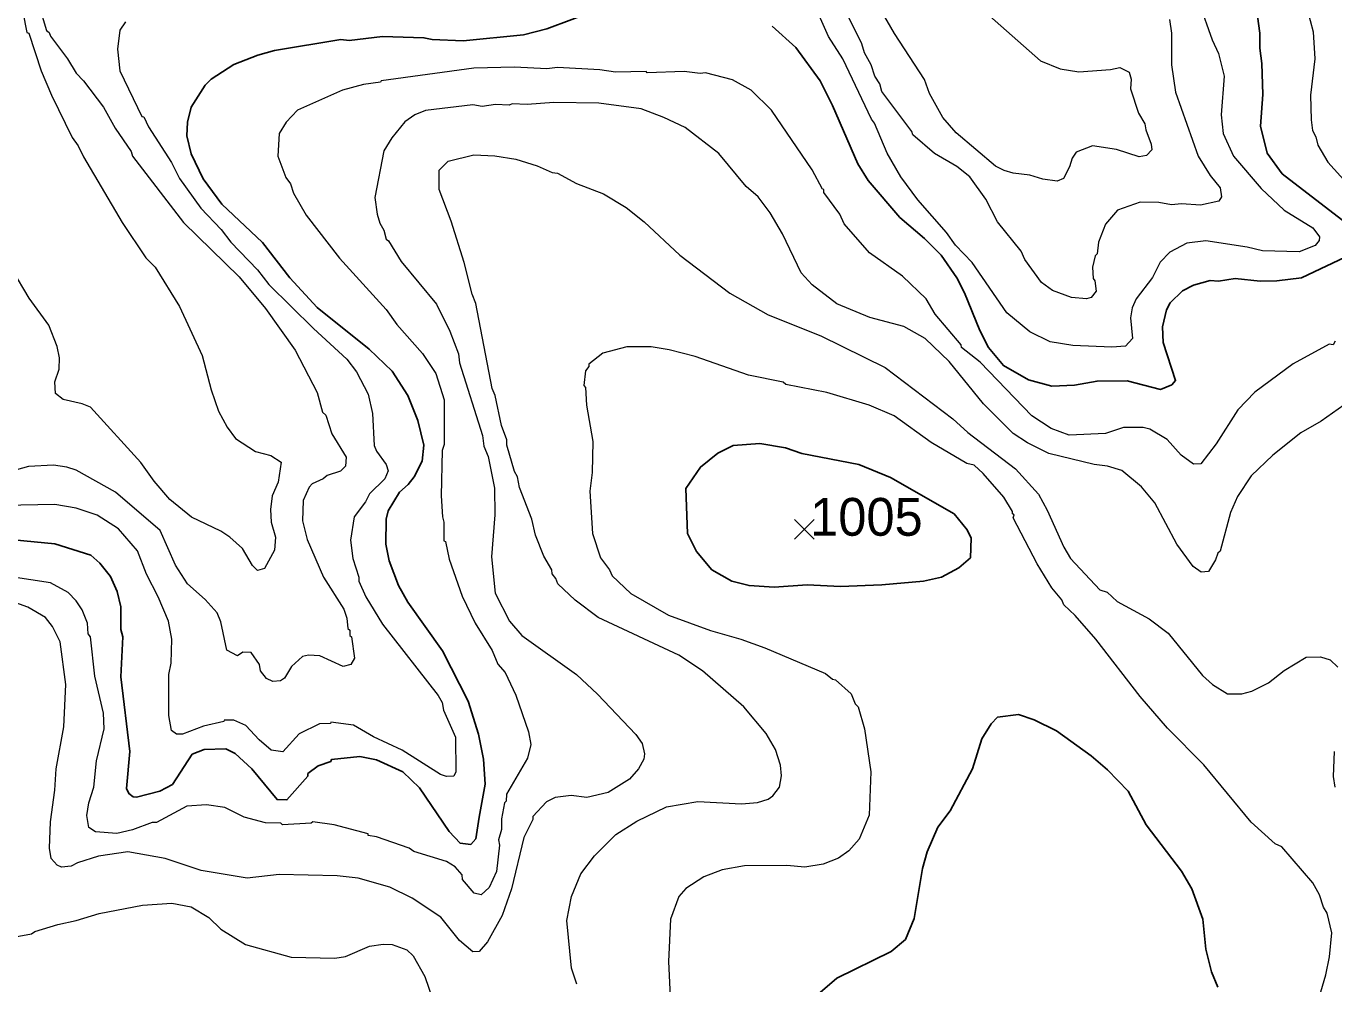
# Model space of a CAD drawing. Extents: x 265.7 to 292.1, y 7676.2 to 7704.2.
# Drawn here: x 282.881 to 285.646, y 7680.85 to 7682.875 of the extents above; entities that cross this region are included whole.
import ezdxf
from ezdxf.enums import TextEntityAlignment as Align

# ---------------------------------------------------------------- set-up
doc = ezdxf.new("R2010")
doc.units = 0
doc.header["$LTSCALE"] = 0.032
for name, color, linetype, lineweight in [('1', 7, 'Continuous', 25), ('2', 7, 'Continuous', 13), ('21', 7, 'Continuous', 25)]:
    doc.layers.add(name, color=color, linetype=linetype, lineweight=lineweight)
doc.layers.add('61', color=7, linetype='Continuous')

msp = doc.modelspace()

# ---------------------------------------------------------------- linework, layer by layer
at = {"layer": '1'}
for points in [[(285.478, 7682.943), (285.4892, 7682.86), (285.4892, 7682.8281), (285.4939, 7682.7962), (285.4955, 7682.7307), (285.4908, 7682.6637), (285.5051, 7682.6062), (285.537, 7682.5624), (285.6895, 7682.4451)], [(284.0872, 7682.9087), (283.9818, 7682.8696), (283.9323, 7682.8568)], [(285.6831, 7682.3924), (285.5777, 7682.3429), (285.5251, 7682.3365), (285.49, 7682.3357), (285.4373, 7682.3413), (285.4022, 7682.3357), (285.3846, 7682.3373), (285.3495, 7682.327), (285.3256, 7682.315), (285.3, 7682.2895), (285.2921, 7682.2751), (285.2833, 7682.2392), (285.2849, 7682.2057), (285.3112, 7682.1259), (285.3032, 7682.1163), (285.2793, 7682.1067), (285.2091, 7682.1251), (285.1453, 7682.1243), (285.0974, 7682.1155), (285.0495, 7682.1139), (285, 7682.1267), (284.9473, 7682.157), (284.9154, 7682.1953), (284.8971, 7682.2312), (284.8651, 7682.311), (284.8484, 7682.3429), (284.8157, 7682.3908), (284.7806, 7682.4259), (284.7279, 7682.4706), (284.6609, 7682.5488), (284.6393, 7682.5839), (284.5859, 7682.7068), (284.5595, 7682.7595), (284.5085, 7682.8297), (284.4582, 7682.8752)], [(283.5461, 7682.8464), (283.4057, 7682.8233), (283.3706, 7682.8137), (283.3195, 7682.7938), (283.2716, 7682.7626), (283.2589, 7682.7499), (283.2293, 7682.7036), (283.2214, 7682.6717), (283.2206, 7682.643), (283.2293, 7682.6047), (283.2549, 7682.552), (283.294, 7682.4985), (283.3801, 7682.4171), (283.4384, 7682.3429), (283.4958, 7682.2799), (283.606, 7682.1921), (283.6546, 7682.145), (283.6874, 7682.094), (283.7089, 7682.0413), (283.7217, 7681.9886), (283.7177, 7681.9551), (283.7009, 7681.9216), (283.6882, 7681.9056), (283.6698, 7681.8897), (283.6459, 7681.8498), (283.6419, 7681.8322), (283.6411, 7681.7796), (283.6483, 7681.7445), (283.6682, 7681.6918), (283.6874, 7681.6567), (283.7608, 7681.5537), (283.815, 7681.4476), (283.8374, 7681.3774), (283.8478, 7681.3247), (283.8509, 7681.2721), (283.8382, 7681.2018), (283.8318, 7681.1564), (283.8206, 7681.1444), (283.7983, 7681.1468), (283.7751, 7681.1715), (283.7121, 7681.2641), (283.677, 7681.2976), (283.6211, 7681.3231), (283.586, 7681.3303), (283.5262, 7681.3239), (283.5246, 7681.3199), (283.4983, 7681.3104), (283.4759, 7681.2944), (283.4759, 7681.2888), (283.432, 7681.2385), (283.4113, 7681.2393), (283.3578, 7681.304), (283.3227, 7681.3367), (283.3027, 7681.3463), (283.2573, 7681.3455), (283.2317, 7681.3351), (283.1902, 7681.2713), (283.1631, 7681.2569), (283.1136, 7681.2441), (283.1065, 7681.2449), (283.0977, 7681.2521), (283.0929, 7681.2625), (283.1001, 7681.3407), (283.0809, 7681.4987), (283.0849, 7681.5833), (283.0809, 7681.5992), (283.0809, 7681.6471), (283.0729, 7681.679), (283.0586, 7681.7109), (283.0362, 7681.7389), (283.0171, 7681.7564), (282.9413, 7681.7804), (282.8535, 7681.7883)], [(283.9323, 7682.8568), (283.8047, 7682.844), (283.7392, 7682.8464), (283.7217, 7682.8504), (283.6339, 7682.8528), (283.5637, 7682.8448), (283.5461, 7682.8464)], [(284.5348, 7680.81), (284.5947, 7680.8619), (284.7096, 7680.9178), (284.7399, 7680.9433), (284.7582, 7680.988), (284.7758, 7681.0933), (284.7862, 7681.1284), (284.8085, 7681.1811), (284.8348, 7681.2154), (284.8819, 7681.304), (284.9019, 7681.3678), (284.921, 7681.3997), (284.9346, 7681.4133), (284.9793, 7681.4189), (285.0119, 7681.4082), (285.0592, 7681.3846), (285.1325, 7681.3319), (285.1676, 7681.3024), (285.2107, 7681.2569), (285.249, 7681.1859), (285.324, 7681.0877), (285.3455, 7681.0502), (285.3687, 7680.9864), (285.3751, 7680.9226), (285.387, 7680.8747), (285.4006, 7680.8428)]]:
    msp.add_lwpolyline(points, dxfattribs=at)
msp.add_lwpolyline([(284.6415, 7681.9482), (284.7085, 7681.9206), (284.8428, 7681.8434), (284.8707, 7681.8099), (284.8787, 7681.7923), (284.8779, 7681.7508), (284.8532, 7681.7293), (284.8165, 7681.7093), (284.7782, 7681.7014), (284.6904, 7681.6934), (284.6026, 7681.6902), (284.5324, 7681.6934), (284.4622, 7681.6886), (284.4095, 7681.6918), (284.3728, 7681.7014), (284.3305, 7681.7253), (284.2978, 7681.7636), (284.2794, 7681.8019), (284.2755, 7681.8969), (284.3066, 7681.9424), (284.3433, 7681.9719), (284.376, 7681.9878), (284.4319, 7681.9926), (284.4861, 7681.983), (284.5212, 7681.9711)], close=True, dxfattribs=at)
at = {"layer": '2'}
for points in [[(285.5674, 7683.1441), (285.569, 7683.1329), (285.5634, 7683.0771), (285.5642, 7683.0212), (285.5777, 7682.9542), (285.5769, 7682.9446), (285.5897, 7682.9111), (285.6025, 7682.8632), (285.6057, 7682.8058), (285.5969, 7682.7291), (285.5977, 7682.6765), (285.6009, 7682.6541), (285.6081, 7682.6406), (285.612, 7682.623), (285.6336, 7682.5871), (285.6735, 7682.5432)], [(285.3615, 7682.9239), (285.3886, 7682.8457), (285.4022, 7682.8169), (285.4142, 7682.769), (285.4078, 7682.6877), (285.4118, 7682.6478), (285.4341, 7682.5999), (285.4924, 7682.5313), (285.541, 7682.4858), (285.6017, 7682.4483), (285.616, 7682.4291), (285.6152, 7682.4219), (285.6065, 7682.4108), (285.573, 7682.398), (285.4948, 7682.3996), (285.4628, 7682.4076), (285.3751, 7682.4211), (285.3352, 7682.4163), (285.2993, 7682.3972), (285.2785, 7682.3756), (285.2625, 7682.3437), (285.2282, 7682.2982), (285.2195, 7682.2791), (285.2163, 7682.2584), (285.2203, 7682.2145), (285.2051, 7682.1985), (285.1764, 7682.1961), (285.0942, 7682.1993), (285.0463, 7682.2073), (285.0032, 7682.2288), (284.9545, 7682.2687), (284.8811, 7682.3749), (284.846, 7682.4116), (284.8269, 7682.4387), (284.7662, 7682.5073), (284.7303, 7682.556), (284.7016, 7682.6063), (284.6744, 7682.6701), (284.6681, 7682.6781), (284.6074, 7682.8058), (284.5771, 7682.8528), (284.5276, 7682.9669)], [(285.2985, 7682.8887), (285.3024, 7682.86), (285.3024, 7682.793), (285.3112, 7682.7355), (285.3591, 7682.5999), (285.3846, 7682.5592), (285.4054, 7682.5328), (285.4086, 7682.5137), (285.403, 7682.5049), (285.3639, 7682.4961), (285.324, 7682.4993), (285.3024, 7682.4969), (285.2761, 7682.5017), (285.2362, 7682.5025), (285.1883, 7682.4858), (285.1628, 7682.4562), (285.1484, 7682.4179), (285.1452, 7682.3932), (285.1413, 7682.3892), (285.1357, 7682.3653), (285.1373, 7682.3413), (285.1405, 7682.3366), (285.1436, 7682.3142), (285.1325, 7682.3014), (285.1229, 7682.2982), (285.091, 7682.3014), (285.0511, 7682.3158), (285.0279, 7682.3326), (284.9928, 7682.3812), (284.9849, 7682.3988), (284.9346, 7682.461), (284.9098, 7682.5089), (284.8763, 7682.556), (284.8484, 7682.5783), (284.8013, 7682.6055), (284.7558, 7682.6454), (284.7534, 7682.6525), (284.6904, 7682.7371), (284.6856, 7682.7531), (284.6752, 7682.769), (284.6673, 7682.793), (284.6537, 7682.8185), (284.6481, 7682.8377), (284.6042, 7682.9254)], [(282.8734, 7682.9047), (282.8822, 7682.8616), (282.8862, 7682.86), (282.9125, 7682.7802), (282.9341, 7682.7291), (282.978, 7682.6398), (282.9907, 7682.6222), (283.0019, 7682.5983), (283.0833, 7682.4594), (283.1336, 7682.3852), (283.1535, 7682.3653), (283.2046, 7682.2823), (283.2525, 7682.1786), (283.2716, 7682.1059), (283.2876, 7682.0605), (283.3059, 7682.0269), (283.3235, 7682.003), (283.3658, 7681.9751), (283.3977, 7681.9671), (283.4201, 7681.9527), (283.4137, 7681.9104), (283.4009, 7681.8817), (283.3969, 7681.853), (283.3985, 7681.8259), (283.4081, 7681.7939), (283.4057, 7681.7668), (283.3849, 7681.7277), (283.3698, 7681.7237), (283.3594, 7681.7341), (283.3379, 7681.77), (283.3115, 7681.7939), (283.2924, 7681.8067), (283.2301, 7681.8362), (283.1847, 7681.8737), (283.1511, 7681.9128), (283.1232, 7681.9519), (283.0163, 7682.0692), (282.9987, 7682.0764), (282.9588, 7682.0852), (282.9429, 7682.098), (282.9413, 7682.1227), (282.9501, 7682.1498), (282.9508, 7682.1738), (282.9461, 7682.1977), (282.9285, 7682.2424), (282.887, 7682.2998), (282.8511, 7682.3605)], [(282.9078, 7682.9175), (282.9237, 7682.8656), (282.9293, 7682.8616), (282.9317, 7682.8536), (282.9676, 7682.8057), (282.986, 7682.7754), (283.0019, 7682.7595)], [(284.9059, 7682.9071), (285.0256, 7682.8018), (285.0671, 7682.785), (285.1069, 7682.7786), (285.174, 7682.7834), (285.1931, 7682.7874), (285.2131, 7682.7778), (285.2171, 7682.7627), (285.2163, 7682.7427), (285.233, 7682.6908), (285.2466, 7682.6685), (285.2482, 7682.6557), (285.2594, 7682.6254), (285.2609, 7682.6134), (285.2498, 7682.6015), (285.2346, 7682.5983), (285.1867, 7682.6142), (285.1357, 7682.6222), (285.1014, 7682.6086), (285.0926, 7682.5959), (285.087, 7682.5775), (285.0742, 7682.5528), (285.0607, 7682.5472), (285.0303, 7682.5512), (285.0032, 7682.56), (284.9681, 7682.564), (284.949, 7682.5695), (284.9306, 7682.5791), (284.8476, 7682.6493), (284.8189, 7682.6821), (284.7909, 7682.7323), (284.7806, 7682.7619), (284.7167, 7682.8592), (284.6888, 7682.9079)], [(283.0905, 7682.8839), (283.0785, 7682.8664), (283.0737, 7682.8265), (283.0785, 7682.7802), (283.1248, 7682.6837), (283.1296, 7682.6829), (283.1392, 7682.6621), (283.1878, 7682.5863), (283.2046, 7682.5528), (283.2501, 7682.4898), (283.2932, 7682.4451), (283.3131, 7682.4179), (283.3698, 7682.3597), (283.3937, 7682.3286), (283.4879, 7682.2352), (283.5589, 7682.1706), (283.5788, 7682.1442), (283.6036, 7682.0964), (283.6132, 7682.0557), (283.6164, 7681.9878), (283.6211, 7681.9759), (283.6419, 7681.9479)], [(285.6488, 7682.2089), (285.6448, 7682.2009), (285.636, 7682.2025), (285.5602, 7682.161), (285.4788, 7682.1011), (285.4429, 7682.0636), (285.3974, 7681.9918), (285.3647, 7681.9495), (285.3495, 7681.9487), (285.3232, 7681.9679), (285.2937, 7682.0006), (285.257, 7682.0229), (285.2426, 7682.0261), (285.2011, 7682.0261), (285.1628, 7682.0134), (285.0862, 7682.0102), (285.0479, 7682.0237), (285.0072, 7682.0509), (284.8979, 7682.1642), (284.8588, 7682.1953), (284.858, 7682.2009), (284.8029, 7682.2655), (284.7838, 7682.2982), (284.7335, 7682.3461), (284.6641, 7682.3956), (284.6106, 7682.457), (284.601, 7682.477), (284.5675, 7682.5233), (284.5675, 7682.5297), (284.5643, 7682.5305), (284.5428, 7682.5712), (284.4566, 7682.6972), (284.4135, 7682.7395), (284.3744, 7682.7611), (284.317, 7682.7762), (284.3058, 7682.7746), (284.2723, 7682.7794), (284.1941, 7682.7762), (284.1917, 7682.7794), (284.1271, 7682.7778), (284.0935, 7682.7826), (284.0042, 7682.7874), (283.9818, 7682.785), (283.9132, 7682.7882), (283.827, 7682.7858), (283.6315, 7682.7595), (283.6299, 7682.7563), (283.594, 7682.7515), (283.5493, 7682.7395), (283.4544, 7682.6972), (283.4304, 7682.6717), (283.4153, 7682.6478), (283.4129, 7682.5999), (283.4296, 7682.5552), (283.4392, 7682.5416), (283.4456, 7682.5217), (283.4727, 7682.4754), (283.5429, 7682.3844), (283.6419, 7682.2759), (283.6642, 7682.244), (283.7185, 7682.1825)], [(283.0019, 7682.7595), (283.0442, 7682.7036), (283.0689, 7682.6589), (283.1025, 7682.6102), (283.1057, 7682.5999), (283.2134, 7682.4594), (283.3307, 7682.3445)], [(285.4277, 7681.8466), (285.4054, 7681.7644), (285.4006, 7681.7604), (285.3958, 7681.7461), (285.3806, 7681.7213), (285.3655, 7681.7205), (285.3487, 7681.7325), (285.3136, 7681.7796), (285.2673, 7681.8665), (285.2394, 7681.9009), (285.1979, 7681.9352), (285.1676, 7681.9447), (285.1389, 7681.9479), (285.0431, 7681.9711), (284.9984, 7681.9934), (284.9681, 7682.0134), (284.9051, 7682.0764), (284.8324, 7682.1658), (284.7814, 7682.2145), (284.7367, 7682.24), (284.6649, 7682.2591), (284.5947, 7682.2879), (284.5428, 7682.3278), (284.5196, 7682.3533), (284.4797, 7682.4355), (284.4542, 7682.4802), (284.4287, 7682.5137), (284.4031, 7682.536), (284.3457, 7682.6055), (284.2739, 7682.6605), (284.2292, 7682.6821), (284.1813, 7682.7004), (284.0919, 7682.7124), (283.9962, 7682.7132), (283.9403, 7682.7092), (283.9084, 7682.7108), (283.902, 7682.7076), (283.8733, 7682.7092), (283.8446, 7682.7052), (283.8254, 7682.7084), (283.7249, 7682.6964), (283.7025, 7682.6876), (283.681, 7682.6725), (283.6538, 7682.639), (283.6371, 7682.611), (283.6179, 7682.5129), (283.6227, 7682.477), (283.6283, 7682.4586), (283.6371, 7682.4435), (283.6419, 7682.4243), (283.6467, 7682.4211), (283.6738, 7682.3772), (283.748, 7682.2871), (283.7767, 7682.2296), (283.7951, 7682.1817), (283.7967, 7682.1626), (283.8454, 7682.0094), (283.8486, 7681.987), (283.8573, 7681.9647), (283.8709, 7681.8977), (283.8717, 7681.8418), (283.8645, 7681.7524), (283.8725, 7681.6758), (283.9028, 7681.6168), (283.9291, 7681.5865), (284.0441, 7681.5035), (284.0887, 7681.462), (284.1701, 7681.3766), (284.1829, 7681.3582), (284.1885, 7681.3359), (284.1869, 7681.3247), (284.1757, 7681.304), (284.1566, 7681.2824), (284.1111, 7681.2545), (284.0664, 7681.2433), (284.0329, 7681.2481), (283.9994, 7681.2433), (283.981, 7681.2346), (283.9523, 7681.2034), (283.9523, 7681.1971), (283.9331, 7681.1588), (283.9068, 7681.0502), (283.8869, 7680.9944), (283.8565, 7680.9385), (283.8382, 7680.9178), (283.8254, 7680.917), (283.7967, 7680.9409), (283.7576, 7680.9904), (283.6969, 7681.0311), (283.6499, 7681.0542), (283.5828, 7681.0734), (283.5382, 7681.0782), (283.4153, 7681.0806), (283.3482, 7681.0734), (283.2509, 7681.0893)], [(283.8972, 7681.9886), (283.8972, 7681.9998), (283.8861, 7682.0301), (283.8725, 7682.094), (283.8661, 7682.1083), (283.8318, 7682.2887), (283.8238, 7682.3078), (283.8071, 7682.3749), (283.7791, 7682.4626), (283.7536, 7682.5297), (283.7536, 7682.5704), (283.7728, 7682.5895), (283.827, 7682.6031), (283.8717, 7682.6007), (283.9164, 7682.5935), (283.9611, 7682.5799), (283.993, 7682.5656), (284.0042, 7682.564), (284.0441, 7682.5424), (284.1015, 7682.5201), (284.1494, 7682.4913), (284.1877, 7682.461), (284.2627, 7682.3908), (284.3688, 7682.3102), (284.4494, 7682.2647), (284.5611, 7682.22), (284.6968, 7682.153), (284.8404, 7682.0445), (284.8723, 7682.0158), (284.9729, 7681.9384), (285.0216, 7681.8849), (285.0399, 7681.8514), (285.075, 7681.7732), (285.0894, 7681.7493), (285.1508, 7681.683), (285.1668, 7681.6782), (285.1875, 7681.6583), (285.2554, 7681.6216), (285.2953, 7681.5912), (285.3679, 7681.5019), (285.3894, 7681.4827), (285.4213, 7681.4628), (285.4517, 7681.4628), (285.4724, 7681.4684), (285.5075, 7681.4859), (285.541, 7681.5122), (285.5873, 7681.5402), (285.6176, 7681.541), (285.6384, 7681.5346), (285.6543, 7681.5194)], [(283.3307, 7682.3445), (283.3865, 7682.2775), (283.4496, 7682.1897), (283.4959, 7682.1004), (283.507, 7682.0589), (283.5142, 7682.0525), (283.527, 7682.0126), (283.5573, 7681.9631), (283.5557, 7681.9447), (283.5453, 7681.9336), (283.5174, 7681.9248), (283.5086, 7681.9176), (283.4855, 7681.9072), (283.4791, 7681.9001), (283.4663, 7681.8721), (283.4647, 7681.829), (283.4751, 7681.7891), (283.5094, 7681.7094), (283.5525, 7681.6423), (283.5589, 7681.6232), (283.5605, 7681.6008), (283.5653, 7681.5976), (283.5653, 7681.5865), (283.5685, 7681.5833), (283.5749, 7681.5386), (283.5669, 7681.525), (283.5509, 7681.521), (283.5014, 7681.5434), (283.4775, 7681.545), (283.4647, 7681.5418), (283.4416, 7681.521), (283.4272, 7681.4963), (283.4185, 7681.4907), (283.4025, 7681.4891), (283.3889, 7681.4955), (283.3762, 7681.5115), (283.3738, 7681.525), (283.3562, 7681.5506), (283.3387, 7681.5513), (283.3275, 7681.5434), (283.3051, 7681.5553), (283.2924, 7681.6152), (283.2844, 7681.6343), (283.2589, 7681.6623), (283.2214, 7681.6958), (283.1966, 7681.7349), (283.1639, 7681.8083), (283.0697, 7681.8897), (282.986, 7681.936), (282.9668, 7681.9423), (282.9381, 7681.9463), (282.8854, 7681.9439), (282.8216, 7681.9264)], [(283.7185, 7682.1825), (283.7472, 7682.1403), (283.7648, 7682.0844), (283.7648, 7681.9902), (283.76, 7681.9775), (283.7584, 7681.8817), (283.7608, 7681.837)], [(285.6065, 7680.7917), (285.6288, 7680.8683), (285.6368, 7680.9066), (285.6416, 7680.9577), (285.632, 7680.9992), (285.624, 7681.0119), (285.616, 7681.0375), (285.6017, 7681.063), (285.5362, 7681.1396), (285.5219, 7681.146), (285.4708, 7681.1915), (285.3711, 7681.3128), (285.2945, 7681.3902), (285.2362, 7681.4572), (285.1428, 7681.5785), (285.099, 7681.6288), (285.075, 7681.6511), (285.071, 7681.6615), (285.0495, 7681.687), (285.0184, 7681.7381), (284.9681, 7681.8354), (284.9697, 7681.8418), (284.9665, 7681.8434), (284.9665, 7681.8482), (284.9481, 7681.8785), (284.9043, 7681.9288), (284.8851, 7681.9463), (284.87, 7681.9503), (284.7941, 7681.9942), (284.7159, 7682.0509), (284.6633, 7682.0732), (284.5739, 7682.1003), (284.4869, 7682.1171), (284.4813, 7682.1219), (284.4079, 7682.1371), (284.2954, 7682.1762), (284.2404, 7682.1905), (284.2021, 7682.1969), (284.151, 7682.1969), (284.0999, 7682.1833), (284.0704, 7682.1602), (284.0704, 7682.1554), (284.0632, 7682.1458), (284.06, 7682.1147), (284.0632, 7682.1107), (284.0656, 7682.0732), (284.0792, 7681.9966), (284.0776, 7681.9312), (284.0728, 7681.8913), (284.0784, 7681.8019), (284.0951, 7681.7508), (284.1143, 7681.7253), (284.1199, 7681.7125), (284.159, 7681.675), (284.2388, 7681.6295), (284.3281, 7681.5968), (284.392, 7681.5785), (284.443, 7681.5601), (284.5707, 7681.5059), (284.5859, 7681.4939), (284.5923, 7681.4923), (284.625, 7681.4628), (284.6337, 7681.442), (284.6401, 7681.4356)], [(285.6671, 7682.0732), (285.6192, 7682.0397), (285.5761, 7682.015), (285.5171, 7681.9679), (285.4708, 7681.924), (285.4421, 7681.8801), (285.4277, 7681.8466)], [(283.9754, 7681.754), (283.9579, 7681.7987), (283.9499, 7681.8322), (283.9236, 7681.8993), (283.9196, 7681.9216), (283.9132, 7681.9328), (283.8972, 7681.9886)], [(283.6419, 7681.9479), (283.6459, 7681.9344), (283.6387, 7681.9176), (283.6068, 7681.8857), (283.598, 7681.8689), (283.5741, 7681.837), (283.5661, 7681.7876)], [(283.5661, 7681.7876), (283.5717, 7681.7493), (283.5844, 7681.7094), (283.5844, 7681.7014), (283.5988, 7681.6679), (283.6339, 7681.6104), (283.752, 7681.4596), (283.76, 7681.4444), (283.7632, 7681.4285), (283.7887, 7681.371), (283.7895, 7681.2976), (283.7847, 7681.2888), (283.7696, 7681.288), (283.7568, 7681.292), (283.6754, 7681.3439), (283.6148, 7681.3718), (283.5725, 7681.3965), (283.5246, 7681.4029), (283.5238, 7681.4005), (283.5006, 7681.3997), (283.4576, 7681.3782), (283.4232, 7681.3399), (283.3985, 7681.3439), (283.373, 7681.3654), (283.345, 7681.3957), (283.3195, 7681.4069), (283.2996, 7681.4069), (283.2988, 7681.4045), (283.2557, 7681.3942), (283.211, 7681.3774), (283.1982, 7681.3774), (283.1878, 7681.3854), (283.1823, 7681.4173), (283.1823, 7681.5035), (283.187, 7681.5274), (283.1886, 7681.5785), (283.1815, 7681.6168), (283.1599, 7681.6679), (283.1352, 7681.7157), (283.116, 7681.7652), (283.0761, 7681.8115), (283.0307, 7681.841), (282.986, 7681.8554), (282.9413, 7681.8634), (282.8335, 7681.861)], [(283.7608, 7681.837), (283.764, 7681.8259), (283.764, 7681.7868), (283.7672, 7681.7852), (283.7751, 7681.7477), (283.8023, 7681.6695), (283.8302, 7681.612), (283.8661, 7681.5545), (283.8781, 7681.5258), (283.8932, 7681.5083), (283.9164, 7681.4604), (283.9427, 7681.3822), (283.9475, 7681.3559), (283.9411, 7681.3271), (283.8964, 7681.2505), (283.8956, 7681.2362), (283.8924, 7681.2322), (283.8861, 7681.1987), (283.8861, 7681.1763), (283.8797, 7681.154), (283.8813, 7681.1428), (283.8749, 7681.0869), (283.8597, 7681.0534), (283.843, 7681.0375), (283.8278, 7681.0414), (283.8031, 7681.0702), (283.8023, 7681.0798), (283.7879, 7681.0973), (283.7696, 7681.1085), (283.7001, 7681.1292), (283.6906, 7681.1364), (283.6211, 7681.1603), (283.6036, 7681.1635), (283.6036, 7681.1667), (283.5318, 7681.1859), (283.4871, 7681.1923), (283.4831, 7681.1891), (283.4224, 7681.1859), (283.4192, 7681.1891), (283.3865, 7681.1899), (283.3419, 7681.2018), (283.3004, 7681.2226), (283.2621, 7681.2282), (283.2206, 7681.225), (283.1559, 7681.1907), (283.1472, 7681.1907), (283.1057, 7681.1755), (283.0721, 7681.1675), (283.0275, 7681.1707), (283.0131, 7681.1803), (283.0091, 7681.2058), (283.0131, 7681.2322), (283.0235, 7681.2657), (283.029, 7681.3215), (283.0458, 7681.3886), (283.0442, 7681.4221), (283.0259, 7681.5003), (283.0163, 7681.5833), (283.0115, 7681.5897), (283.0099, 7681.612), (282.9987, 7681.6407), (282.986, 7681.6599), (282.9692, 7681.6774), (282.9317, 7681.6974), (282.7976, 7681.7181)], [(284.0449, 7680.8492), (284.0337, 7680.8827), (284.0241, 7680.9832), (284.0337, 7681.0343), (284.0536, 7681.0822), (284.0824, 7681.1205), (284.1278, 7681.1651), (284.1717, 7681.1939), (284.2348, 7681.2242), (284.301, 7681.2354), (284.3936, 7681.2306), (284.4271, 7681.233), (284.4494, 7681.2401), (284.4598, 7681.2473), (284.4734, 7681.2657), (284.4782, 7681.2896), (284.4758, 7681.312), (284.4654, 7681.3455), (284.4454, 7681.379), (284.3984, 7681.4357), (284.3106, 7681.5115), (284.2611, 7681.545), (284.0903, 7681.624), (284.0417, 7681.6607), (284.005, 7681.6958), (284.001, 7681.707), (283.993, 7681.7165), (283.9922, 7681.7253), (283.9754, 7681.754)], [(282.9556, 7681.0965), (282.9461, 7681.1005), (282.9333, 7681.1149), (282.9301, 7681.1364), (282.9317, 7681.1923), (282.9413, 7681.2593), (282.9437, 7681.304), (282.9604, 7681.3934), (282.9644, 7681.4827), (282.9524, 7681.5729), (282.9365, 7681.6056), (282.9213, 7681.624), (282.8838, 7681.6463), (282.8391, 7681.6623)], [(284.6401, 7681.4356), (284.6537, 7681.3886), (284.6665, 7681.2976), (284.6633, 7681.2066), (284.6425, 7681.1556), (284.6202, 7681.1308), (284.5986, 7681.1157)], [(285.6464, 7681.3407), (285.6448, 7681.288), (285.648, 7681.2657)], [(283.2509, 7681.0893), (283.1743, 7681.1149), (283.0953, 7681.1284), (283.0338, 7681.1197), (282.9892, 7681.1053), (282.9756, 7681.0981), (282.9556, 7681.0965)], [(284.5986, 7681.1157), (284.5659, 7681.1029), (284.5276, 7681.0965), (284.4893, 7681.0997), (284.4, 7681.0989), (284.3521, 7681.0909), (284.3138, 7681.0758), (284.2755, 7681.051), (284.2611, 7681.0343), (284.2435, 7680.9864), (284.2388, 7680.897), (284.2435, 7680.8077)], [(282.8264, 7680.9433), (282.8918, 7680.9553), (282.899, 7680.9601), (282.9477, 7680.9752), (282.986, 7680.9832), (283.0346, 7680.9984), (283.1264, 7681.0159), (283.1886, 7681.0199), (283.2293, 7681.0127)], [(283.2293, 7681.0127), (283.2668, 7680.9896), (283.2924, 7680.9649), (283.3442, 7680.9329), (283.4408, 7680.9058), (283.5334, 7680.9042), (283.5557, 7680.9074)], [(283.5557, 7680.9074), (283.6068, 7680.9289), (283.6355, 7680.9337), (283.6547, 7680.9329), (283.6858, 7680.9218), (283.6993, 7680.909), (283.7233, 7680.8651), (283.7504, 7680.7869)]]:
    msp.add_lwpolyline(points, dxfattribs=at)
at = {"layer": '21'}
for p, q in [((284.5055, 7681.8314), (284.5467, 7681.7902)), ((284.5467, 7681.8314), (284.5055, 7681.7902))]:
    msp.add_line(p, q, dxfattribs=at)

# ---------------------------------------------------------------- texts
at = {"layer": '61'}
msp.add_text('1005', height=0.08, dxfattribs=at).set_placement((284.6575, 7681.7972), align=Align.CENTER)

doc.saveas('drawing.dxf')
